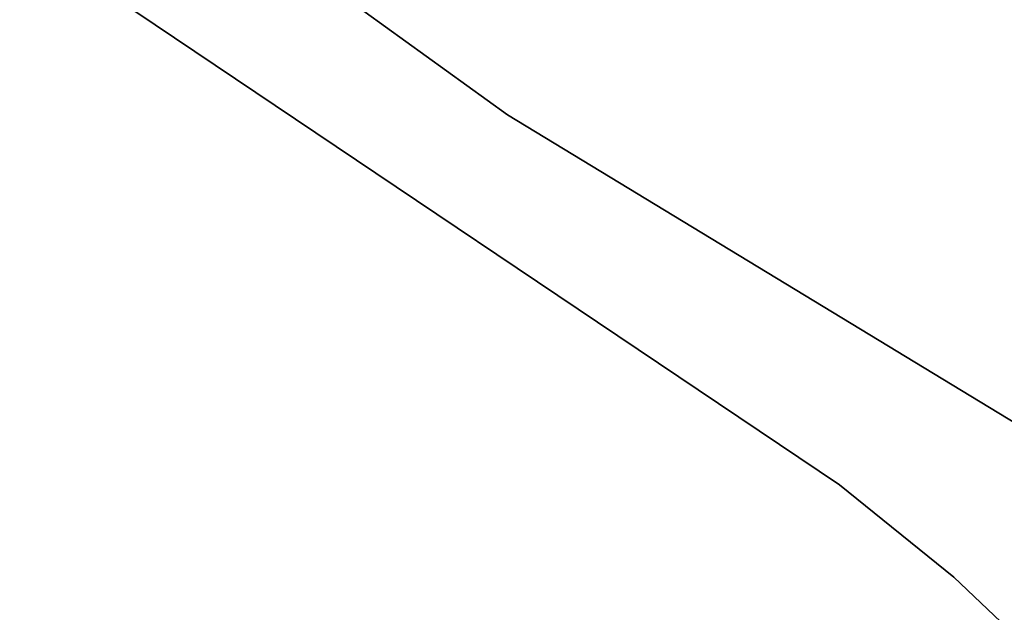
# Model space of a CAD drawing. Header units: inches. Extents: x -412 to -304, y -62 to 18.
# Tile 613 of 656: x -359.1699 to -359.0472, y -5.5715 to -5.4975. Entities that reach past the tile are written whole.
import ezdxf

# ---------------------------------------------------------------- set-up
doc = ezdxf.new("R2010")
doc.units = ezdxf.units.IN
doc.header["$LTSCALE"] = 32
doc.header["$MEASUREMENT"] = 0
for name, color, linetype, lineweight in [('Black', 7, 'Continuous', 18), ('DashLine', 7, 'Continuous', 13), ('Drawing', 7, 'Continuous', 18), ('None', 7, 'Continuous', 18), ('Plastic-MPWireManager', 7, 'Continuous', 25), ('SolidLine', 7, 'Continuous', 15), ('TIMotion-Frame', 7, 'Continuous', 18), ('Wood_1-H', 7, 'Continuous', 13)]:
    doc.layers.add(name, color=color, linetype=linetype, lineweight=lineweight)

# ---------------------------------------------------------------- blocks, each defined once
blk = doc.blocks.new('Group-20')
at = {"layer": 'Black'}
for points in [[(-34.54794, 16.53613, 28.9791), (34.54794, 16.53613, 28.9791), (34.54794, -16.53613, 28.9791), (-34.54794, -16.53613, 28.9791)], [(-34.54794, 16.53613, 27.70079), (34.54794, 16.53613, 27.70079), (34.54794, -16.53613, 27.70079), (-34.54794, -16.53613, 27.70079)]]:
    blk.add_3dface(points, dxfattribs=at)
at = {"layer": 'Wood_1-H'}
for points in [[(-35.96494, 17.95313, 28.99879), (35.96494, 17.95313, 28.99879), (35.96494, -17.95313, 28.99879), (-35.96494, -17.95313, 28.99879)], [(-35.96494, 17.95313, 28.9791), (35.96494, 17.95313, 28.9791), (35.96494, -17.95313, 28.9791), (-35.96494, -17.95313, 28.9791)]]:
    blk.add_3dface(points, dxfattribs=at)
blk = doc.blocks.new('MPHtAdjLegCoverPower (3D)')
at = {"layer": 'Plastic-MPWireManager'}
for points, invisible_edges in [([(-0.0433, -0.12575, 2.15502), (-0.03217, -0.12904, 2.15502), (0.76736, -1.59684, 2.15502), (-1.54952, -0.85891, 2.15502)], 14), ([(-1.54952, -0.85891, 2.15502), (-0.12826, -1.767, 2.15502), (-0.28085, -1.74925, 2.15502), (-0.43133, -1.71835, 2.15502)], 9), ([(-1.54952, -0.85891, 2.15502), (0.17866, -1.76262, 2.15502), (0.0253, -1.77147, 2.15502), (-0.12826, -1.767, 2.15502)], 9), ([(-0.43133, -1.71835, 2.15502), (-0.57857, -1.67452, 2.15502), (-0.72145, -1.6181, 2.15502), (-1.54952, -0.85891, 2.15502)], 12), ([(-1.54952, -0.85891, 2.15502), (0.76736, -1.59684, 2.15502), (0.62615, -1.65732, 2.15502), (0.48022, -1.70533, 2.15502)], 9), ([(-1.35134, -1.46371, 2.15502), (-1.46371, -1.35134, 2.15502), (-1.54952, -0.85891, 2.15502), (-0.85891, -1.54952, 2.15502)], 14), ([(0.48022, -1.70533, 2.15502), (0.33069, -1.74052, 2.15502), (0.17866, -1.76262, 2.15502), (-1.54952, -0.85891, 2.15502)], 12), ([(-0.72145, -1.6181, 2.15502), (-0.85891, -1.54952, 2.15502), (-1.54952, -0.85891, 2.15502)], 10), ([(-0.75443, -1.19985, 23.9188), (-1.09486, -1.54029, 23.9188), (-0.99493, -1.60757, 23.9188)], 8), ([(-0.66381, -1.25226, 23.9188), (-0.75443, -1.19985, 23.9188), (-0.99493, -1.60757, 23.9188), (-0.98066, -1.61909, 23.9188)], 10), ([(-0.98066, -1.61909, 23.9188), (-0.96617, -1.63287, 23.9188), (-0.56957, -1.29784, 23.9188), (-0.66381, -1.25226, 23.9188)], 10), ([(-0.99493, -1.60757, 23.84006), (-1.09486, -1.54029, 23.84006), (-1.01008, -1.4555, 23.84006), (-0.89944, -1.52636, 23.84006)], 8), ([(-0.85891, -1.54952, 2.15502), (-1.23039, -1.56675, 2.15502), (-1.35134, -1.46371, 2.15502)], 9), ([(-1.23039, -1.56675, 3.29675), (-1.1016, -1.65983, 3.29675), (-1.03629, -1.56142, 3.29675), (-1.15744, -1.47386, 3.29675)], 10), ([(-1.15744, -1.47386, 2.3125), (-1.03629, -1.56142, 2.3125), (-0.85891, -1.54952, 2.3125)], 10), ([(-1.15744, -1.47386, 2.3125), (-1.15744, -1.47386, 3.29675), (-1.03629, -1.56142, 3.29675), (-1.03629, -1.56142, 2.3125)], 5), ([(-0.98066, -1.61909, 23.84006), (-0.99493, -1.60757, 23.84006), (-0.89944, -1.52636, 23.84006)], 10), ([(-0.89944, -1.52636, 23.84006), (-0.96617, -1.63287, 23.84006), (-0.98066, -1.61909, 23.84006)], 9), ([(-0.99493, -1.60757, 23.84006), (-0.99493, -1.60757, 23.9188), (-1.09486, -1.54029, 23.9188), (-1.09486, -1.54029, 23.84006)], 1), ([(-0.85891, -1.54952, 2.15502), (-0.9658, -1.74235, 2.15502), (-1.1016, -1.65983, 2.15502), (-1.23039, -1.56675, 2.15502)], 8), ([(-1.03629, -1.56142, 2.3125), (-0.90854, -1.63905, 2.3125), (-0.85891, -1.54952, 2.3125)], 8), ([(-1.1016, -1.65983, 3.29675), (-0.9658, -1.74235, 3.29675), (-0.90854, -1.63905, 3.29675), (-1.03629, -1.56142, 3.29675)], 8), ([(-1.03629, -1.56142, 2.3125), (-1.03629, -1.56142, 3.29675), (-0.90854, -1.63905, 3.29675), (-0.90854, -1.63905, 2.3125)], 1), ([(-0.98066, -1.61909, 23.84006), (-0.98066, -1.61909, 23.9188), (-0.99493, -1.60757, 23.9188), (-0.99493, -1.60757, 23.84006)], 5), ([(-0.96617, -1.63287, 23.84006), (-0.96617, -1.63287, 23.9188), (-0.98066, -1.61909, 23.9188), (-0.98066, -1.61909, 23.84006)], 5)]:
    blk.add_3dface(points, dxfattribs=dict(at, invisible_edges=invisible_edges))
blk = doc.blocks.new('TL9-Upper (3D)')
at = {"layer": 'TIMotion-Frame'}
for points in [[(-1.81112, -1.33858, -2.28346), (-1.81112, 5.49213, -2.28346), (1.81092, 5.49213, -2.28346), (1.81092, -1.33858, -2.28346)], [(-2.06693, -1.0315, -0.29528), (2.06693, -1.0315, -0.29528), (2.06693, 5.15748, -0.29528), (-2.06693, 5.15748, -0.29528)]]:
    blk.add_3dface(points, dxfattribs=at)
blk = doc.blocks.new('TEK04-Frame (3D)')
at = {"layer": 'DashLine', "color": 7, "rotation": 270}
blk.add_blockref('TL9-Upper (3D)', (-0.01952, 0, 0.21654), dxfattribs=at)
blk = doc.blocks.new('Group-23')
at = {"layer": 'None'}
blk.add_blockref('Group-20', (0, 0), dxfattribs=at)
at = {"layer": 'SolidLine', "color": 7}
blk.add_blockref('TEK04-Frame (3D)', (-21.55512, 0, 27.70079), dxfattribs=at)
at = {"layer": 'SolidLine', "color": 7, "rotation": 90}
blk.add_blockref('MPHtAdjLegCoverPower (3D)', (-21.55512, 0), dxfattribs=at)
blk = doc.blocks.new('MP Ht Adju Rect Table (3D)')
at = {"layer": 'None'}
blk.add_blockref('Group-23', (0, 0), dxfattribs=at)
at = {"layer": 'Drawing', "color": 0, "flags": 1}
for tag in ['Catalog', 'FinishGroup', 'Tag', 'Option1', 'Option2', 'Option3', 'Option4', 'Option5', 'Option6', 'Option7', 'Option8', 'Option9', 'Option10', 'Option11', 'Option12', 'Custom', 'Discount', 'Item2', 'Item3', 'Item6', 'Item9', 'Item10', 'Item12', 'Item13', 'Item16', 'Item19', 'Item20', 'Item21', 'Item22', 'Item23', 'Item24', 'Item25', 'Item8', 'Item18', 'Item1', 'Item4', 'Item5', 'Item7', 'Item11', 'Item14', 'Item15', 'Item17']:
    blk.add_attdef(tag, (-16.60664, -46.53056), '', height=0.00709, dxfattribs=at)

msp = doc.modelspace()

# ---------------------------------------------------------------- block references
at = {"layer": 'Drawing', "rotation": 270}
msp.add_blockref('MP Ht Adju Rect Table (3D)', (-358.07283, -25.50309), dxfattribs=at)

doc.saveas('drawing.dxf')
